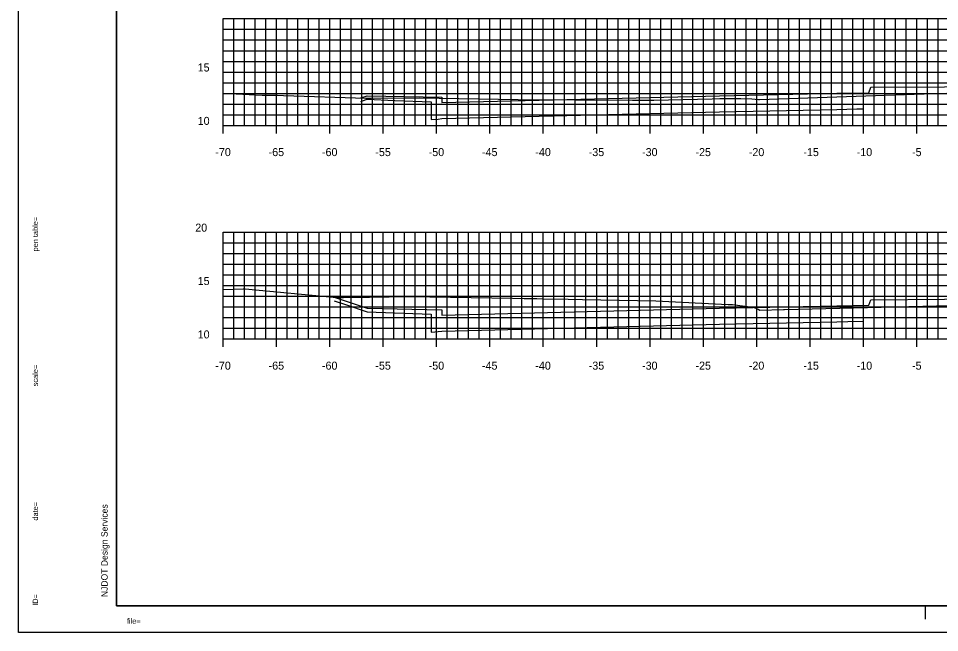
# Model space of a CAD drawing. Extents: x 40011 to 50684, y 49949 to 72236.
# Drawn here: x 40019.3 to 40105.6, y 71574.2 to 71631.7 of the extents above; entities that cross this region are included whole.
import ezdxf

# ---------------------------------------------------------------- set-up
doc = ezdxf.new("R2010")
doc.units = 0
for name, color, linetype in [('1', 7, 'Continuous'), ('41', 7, 'Continuous'), ('51', 7, 'Continuous'), ('52', 7, 'Continuous'), ('53', 7, 'Continuous'), ('54', 7, 'Continuous'), ('55', 7, 'Continuous'), ('57', 7, 'Continuous'), ('58', 7, 'Continuous'), ('59', 7, 'Continuous')]:
    doc.layers.add(name, color=color, linetype=linetype)

msp = doc.modelspace()

# ---------------------------------------------------------------- linework, layer by layer
at = {"layer": '1'}
for p, q in [((40028.446, 71681.691), (40028.446, 71576.691)), ((40028.446, 71576.691), (40193.446, 71576.691)), ((40104.279, 71575.441), (40104.279, 71576.691)), ((40193.946, 71574.191), (40019.252, 71574.191))]:
    msp.add_line(p, q, dxfattribs=at)
at = {"layer": '41'}
for points in [[(40019.252, 71684.191), (40193.946, 71684.191), (40193.946, 71574.191), (40019.252, 71574.191)], [(40028.446, 71681.691), (40193.446, 71681.691), (40193.446, 71576.691), (40028.446, 71576.691)]]:
    msp.add_lwpolyline(points, close=True, dxfattribs=at)
at = {"layer": '51'}
for p, q in [((40038.446, 71621.691), (40038.446, 71631.691)), ((40038.446, 71631.691), (40039.196, 71631.691)), ((40038.446, 71626.691), (40039.196, 71626.691)), ((40038.446, 71621.691), (40039.196, 71621.691)), ((40038.446, 71601.691), (40038.446, 71611.691)), ((40038.446, 71611.691), (40039.196, 71611.691)), ((40038.446, 71606.691), (40039.196, 71606.691)), ((40038.446, 71601.691), (40039.196, 71601.691))]:
    msp.add_line(p, q, dxfattribs=at)
at = {"layer": '52'}
for p, q in [((40038.446, 71621.691), (40178.446, 71621.691)), ((40038.446, 71620.941), (40038.446, 71621.691)), ((40043.446, 71620.941), (40043.446, 71621.691)), ((40048.446, 71620.941), (40048.446, 71621.691)), ((40053.446, 71620.941), (40053.446, 71621.691)), ((40058.446, 71620.941), (40058.446, 71621.691)), ((40063.446, 71620.941), (40063.446, 71621.691)), ((40068.446, 71620.941), (40068.446, 71621.691)), ((40073.446, 71620.941), (40073.446, 71621.691)), ((40078.446, 71620.941), (40078.446, 71621.691)), ((40083.446, 71620.941), (40083.446, 71621.691)), ((40088.446, 71620.941), (40088.446, 71621.691)), ((40093.446, 71620.941), (40093.446, 71621.691)), ((40098.446, 71620.941), (40098.446, 71621.691)), ((40103.446, 71620.941), (40103.446, 71621.691)), ((40038.446, 71601.691), (40178.446, 71601.691)), ((40038.446, 71600.941), (40038.446, 71601.691)), ((40043.446, 71600.941), (40043.446, 71601.691)), ((40048.446, 71600.941), (40048.446, 71601.691)), ((40053.446, 71600.941), (40053.446, 71601.691)), ((40058.446, 71600.941), (40058.446, 71601.691)), ((40063.446, 71600.941), (40063.446, 71601.691)), ((40068.446, 71600.941), (40068.446, 71601.691)), ((40073.446, 71600.941), (40073.446, 71601.691)), ((40078.446, 71600.941), (40078.446, 71601.691)), ((40083.446, 71600.941), (40083.446, 71601.691)), ((40088.446, 71600.941), (40088.446, 71601.691)), ((40093.446, 71600.941), (40093.446, 71601.691)), ((40098.446, 71600.941), (40098.446, 71601.691)), ((40103.446, 71600.941), (40103.446, 71601.691))]:
    msp.add_line(p, q, dxfattribs=at)
at = {"layer": '53'}
for p, q in [((40038.446, 71630.691), (40178.446, 71630.691)), ((40038.446, 71629.691), (40178.446, 71629.691)), ((40038.446, 71628.691), (40178.446, 71628.691)), ((40038.446, 71627.691), (40178.446, 71627.691)), ((40038.446, 71625.691), (40178.446, 71625.691)), ((40038.446, 71624.691), (40178.446, 71624.691)), ((40038.446, 71623.691), (40178.446, 71623.691)), ((40038.446, 71622.691), (40178.446, 71622.691)), ((40038.446, 71610.691), (40178.446, 71610.691)), ((40038.446, 71609.691), (40178.446, 71609.691)), ((40038.446, 71608.691), (40178.446, 71608.691)), ((40038.446, 71607.691), (40178.446, 71607.691)), ((40038.446, 71605.691), (40178.446, 71605.691)), ((40038.446, 71604.691), (40178.446, 71604.691)), ((40038.446, 71603.691), (40178.446, 71603.691)), ((40038.446, 71602.691), (40178.446, 71602.691))]:
    msp.add_line(p, q, dxfattribs=at)
at = {"layer": '54'}
for p, q in [((40039.446, 71621.691), (40039.446, 71631.691)), ((40040.446, 71621.691), (40040.446, 71631.691)), ((40041.446, 71621.691), (40041.446, 71631.691)), ((40042.446, 71621.691), (40042.446, 71631.691)), ((40044.446, 71621.691), (40044.446, 71631.691)), ((40045.446, 71621.691), (40045.446, 71631.691)), ((40046.446, 71621.691), (40046.446, 71631.691)), ((40047.446, 71621.691), (40047.446, 71631.691)), ((40049.446, 71621.691), (40049.446, 71631.691)), ((40050.446, 71621.691), (40050.446, 71631.691)), ((40051.446, 71621.691), (40051.446, 71631.691)), ((40052.446, 71621.691), (40052.446, 71631.691)), ((40054.446, 71621.691), (40054.446, 71631.691)), ((40055.446, 71621.691), (40055.446, 71631.691)), ((40056.446, 71621.691), (40056.446, 71631.691)), ((40057.446, 71621.691), (40057.446, 71631.691)), ((40059.446, 71621.691), (40059.446, 71631.691)), ((40060.446, 71621.691), (40060.446, 71631.691)), ((40061.446, 71621.691), (40061.446, 71631.691)), ((40062.446, 71621.691), (40062.446, 71631.691)), ((40064.446, 71621.691), (40064.446, 71631.691)), ((40065.446, 71621.691), (40065.446, 71631.691)), ((40066.446, 71621.691), (40066.446, 71631.691)), ((40067.446, 71621.691), (40067.446, 71631.691)), ((40069.446, 71621.691), (40069.446, 71631.691)), ((40070.446, 71621.691), (40070.446, 71631.691)), ((40071.446, 71621.691), (40071.446, 71631.691)), ((40072.446, 71621.691), (40072.446, 71631.691)), ((40074.446, 71621.691), (40074.446, 71631.691)), ((40075.446, 71621.691), (40075.446, 71631.691)), ((40076.446, 71621.691), (40076.446, 71631.691)), ((40077.446, 71621.691), (40077.446, 71631.691)), ((40079.446, 71621.691), (40079.446, 71631.691)), ((40080.446, 71621.691), (40080.446, 71631.691)), ((40081.446, 71621.691), (40081.446, 71631.691)), ((40082.446, 71621.691), (40082.446, 71631.691)), ((40084.446, 71621.691), (40084.446, 71631.691)), ((40085.446, 71621.691), (40085.446, 71631.691)), ((40086.446, 71621.691), (40086.446, 71631.691)), ((40087.446, 71621.691), (40087.446, 71631.691)), ((40089.446, 71621.691), (40089.446, 71631.691)), ((40090.446, 71621.691), (40090.446, 71631.691)), ((40091.446, 71621.691), (40091.446, 71631.691)), ((40092.446, 71621.691), (40092.446, 71631.691)), ((40094.446, 71621.691), (40094.446, 71631.691)), ((40095.446, 71621.691), (40095.446, 71631.691)), ((40096.446, 71621.691), (40096.446, 71631.691)), ((40097.446, 71621.691), (40097.446, 71631.691)), ((40099.446, 71621.691), (40099.446, 71631.691)), ((40100.446, 71621.691), (40100.446, 71631.691)), ((40101.446, 71621.691), (40101.446, 71631.691)), ((40102.446, 71621.691), (40102.446, 71631.691)), ((40104.446, 71621.691), (40104.446, 71631.691)), ((40105.446, 71621.691), (40105.446, 71631.691)), ((40039.446, 71601.691), (40039.446, 71611.691)), ((40040.446, 71601.691), (40040.446, 71611.691)), ((40041.446, 71601.691), (40041.446, 71611.691)), ((40042.446, 71601.691), (40042.446, 71611.691)), ((40044.446, 71601.691), (40044.446, 71611.691)), ((40045.446, 71601.691), (40045.446, 71611.691)), ((40046.446, 71601.691), (40046.446, 71611.691)), ((40047.446, 71601.691), (40047.446, 71611.691)), ((40049.446, 71601.691), (40049.446, 71611.691)), ((40050.446, 71601.691), (40050.446, 71611.691)), ((40051.446, 71601.691), (40051.446, 71611.691)), ((40052.446, 71601.691), (40052.446, 71611.691)), ((40054.446, 71601.691), (40054.446, 71611.691)), ((40055.446, 71601.691), (40055.446, 71611.691)), ((40056.446, 71601.691), (40056.446, 71611.691)), ((40057.446, 71601.691), (40057.446, 71611.691)), ((40059.446, 71601.691), (40059.446, 71611.691)), ((40060.446, 71601.691), (40060.446, 71611.691)), ((40061.446, 71601.691), (40061.446, 71611.691)), ((40062.446, 71601.691), (40062.446, 71611.691)), ((40064.446, 71601.691), (40064.446, 71611.691)), ((40065.446, 71601.691), (40065.446, 71611.691)), ((40066.446, 71601.691), (40066.446, 71611.691)), ((40067.446, 71601.691), (40067.446, 71611.691)), ((40069.446, 71601.691), (40069.446, 71611.691)), ((40070.446, 71601.691), (40070.446, 71611.691)), ((40071.446, 71601.691), (40071.446, 71611.691)), ((40072.446, 71601.691), (40072.446, 71611.691)), ((40074.446, 71601.691), (40074.446, 71611.691)), ((40075.446, 71601.691), (40075.446, 71611.691)), ((40076.446, 71601.691), (40076.446, 71611.691)), ((40077.446, 71601.691), (40077.446, 71611.691)), ((40079.446, 71601.691), (40079.446, 71611.691)), ((40080.446, 71601.691), (40080.446, 71611.691)), ((40081.446, 71601.691), (40081.446, 71611.691)), ((40082.446, 71601.691), (40082.446, 71611.691)), ((40084.446, 71601.691), (40084.446, 71611.691)), ((40085.446, 71601.691), (40085.446, 71611.691)), ((40086.446, 71601.691), (40086.446, 71611.691)), ((40087.446, 71601.691), (40087.446, 71611.691)), ((40089.446, 71601.691), (40089.446, 71611.691)), ((40090.446, 71601.691), (40090.446, 71611.691)), ((40091.446, 71601.691), (40091.446, 71611.691)), ((40092.446, 71601.691), (40092.446, 71611.691)), ((40094.446, 71601.691), (40094.446, 71611.691)), ((40095.446, 71601.691), (40095.446, 71611.691)), ((40096.446, 71601.691), (40096.446, 71611.691)), ((40097.446, 71601.691), (40097.446, 71611.691)), ((40099.446, 71601.691), (40099.446, 71611.691)), ((40100.446, 71601.691), (40100.446, 71611.691)), ((40101.446, 71601.691), (40101.446, 71611.691)), ((40102.446, 71601.691), (40102.446, 71611.691)), ((40104.446, 71601.691), (40104.446, 71611.691)), ((40105.446, 71601.691), (40105.446, 71611.691))]:
    msp.add_line(p, q, dxfattribs=at)
at = {"layer": '55'}
for p, q in [((40038.446, 71631.691), (40178.446, 71631.691)), ((40038.446, 71621.691), (40038.446, 71631.691)), ((40043.446, 71621.691), (40043.446, 71631.691)), ((40048.446, 71621.691), (40048.446, 71631.691)), ((40053.446, 71621.691), (40053.446, 71631.691)), ((40058.446, 71621.691), (40058.446, 71631.691)), ((40063.446, 71621.691), (40063.446, 71631.691)), ((40068.446, 71621.691), (40068.446, 71631.691)), ((40073.446, 71621.691), (40073.446, 71631.691)), ((40078.446, 71621.691), (40078.446, 71631.691)), ((40083.446, 71621.691), (40083.446, 71631.691)), ((40088.446, 71621.691), (40088.446, 71631.691)), ((40093.446, 71621.691), (40093.446, 71631.691)), ((40098.446, 71621.691), (40098.446, 71631.691)), ((40103.446, 71621.691), (40103.446, 71631.691)), ((40038.446, 71626.691), (40178.446, 71626.691)), ((40038.446, 71621.691), (40178.446, 71621.691)), ((40038.446, 71611.691), (40178.446, 71611.691)), ((40038.446, 71601.691), (40038.446, 71611.691)), ((40043.446, 71601.691), (40043.446, 71611.691)), ((40048.446, 71601.691), (40048.446, 71611.691)), ((40053.446, 71601.691), (40053.446, 71611.691)), ((40058.446, 71601.691), (40058.446, 71611.691)), ((40063.446, 71601.691), (40063.446, 71611.691)), ((40068.446, 71601.691), (40068.446, 71611.691)), ((40073.446, 71601.691), (40073.446, 71611.691)), ((40078.446, 71601.691), (40078.446, 71611.691)), ((40083.446, 71601.691), (40083.446, 71611.691)), ((40088.446, 71601.691), (40088.446, 71611.691)), ((40093.446, 71601.691), (40093.446, 71611.691)), ((40098.446, 71601.691), (40098.446, 71611.691)), ((40103.446, 71601.691), (40103.446, 71611.691)), ((40038.446, 71606.691), (40178.446, 71606.691)), ((40038.446, 71601.691), (40178.446, 71601.691))]:
    msp.add_line(p, q, dxfattribs=at)
at = {"layer": '57'}
for points in [[(40038.446, 71624.701), (40042.103, 71624.535), (40042.352, 71624.532), (40042.777, 71624.526), (40043.526, 71624.515), (40044.087, 71624.506), (40051.813, 71624.256), (40052.004, 71624.254), (40052.312, 71624.249), (40056.839, 71624.269), (40066.099, 71624.113), (40076.815, 71624.062), (40078.804, 71624.06), (40084.265, 71624.189), (40084.981, 71624.204), (40085.395, 71624.207), (40086.073, 71624.211), (40086.966, 71624.2), (40087.991, 71624.185), (40088.619, 71624.133), (40088.708, 71624.123), (40104.108, 71624.64), (40104.139, 71624.641), (40108.351, 71624.782)], [(40038.446, 71606.308), (40040.302, 71606.393), (40040.514, 71606.384), (40049.099, 71605.574), (40049.703, 71605.576), (40052.163, 71605.611), (40055.869, 71605.673), (40065.546, 71605.504), (40066.653, 71605.495), (40067.12, 71605.488), (40067.827, 71605.474), (40068.477, 71605.456), (40070.79, 71605.417), (40072.124, 71605.376), (40078.995, 71605.269), (40085.758, 71604.919), (40086.185, 71604.904), (40087.805, 71604.699), (40088.102, 71604.678), (40088.111, 71604.679), (40088.586, 71604.471), (40088.591, 71604.469), (40088.592, 71604.468), (40088.745, 71604.401), (40090.965, 71604.455), (40091.051, 71604.457), (40110.485, 71604.929)]]:
    msp.add_lwpolyline(points, dxfattribs=at)
at = {"layer": '58'}
for points in [[(40051.351, 71623.941), (40051.492, 71623.988), (40051.936, 71624.136), (40054.533, 71624.034), (40057.941, 71623.901), (40057.95, 71622.232), (40058.584, 71622.291), (40058.946, 71622.325), (40084.946, 71622.975), (40095.946, 71623.195), (40097.839, 71623.233), (40098.446, 71623.245)], [(40048.831, 71605.269), (40049.915, 71604.908), (40051.936, 71604.234), (40057.941, 71603.998), (40057.946, 71603.144), (40057.95, 71602.329), (40058.946, 71602.423), (40084.946, 71603.073), (40095.946, 71603.293), (40095.961, 71603.293), (40096.976, 71603.314), (40098.445, 71603.343)]]:
    msp.add_lwpolyline(points, dxfattribs=at)
at = {"layer": '59'}
for points in [[(40051.351, 71624.271), (40051.936, 71624.466), (40058.936, 71624.326), (40058.946, 71623.826), (40084.946, 71624.476), (40095.946, 71624.696), (40098.946, 71624.756), (40099.136, 71625.258), (40106.061, 71625.311), (40110.756, 71625.348), (40110.946, 71624.849), (40113.946, 71624.804), (40124.946, 71624.584), (40139.946, 71624.209), (40139.956, 71624.709), (40146.956, 71624.849), (40147.244, 71624.945)], [(40048.831, 71605.599), (40051.936, 71604.564), (40058.936, 71604.424), (40058.946, 71603.924), (40084.946, 71604.574), (40095.946, 71604.794), (40098.946, 71604.854), (40099.136, 71605.355), (40106.061, 71605.409), (40110.756, 71605.446), (40110.946, 71604.947), (40113.946, 71604.902), (40124.946, 71604.682), (40139.946, 71604.307), (40139.956, 71604.807), (40146.956, 71604.947), (40147.067, 71604.984)]]:
    msp.add_lwpolyline(points, dxfattribs=at)

# ---------------------------------------------------------------- texts
at = {"layer": '1'}
for s, height, rotation, p in [('...................pentable..................', 0.0072, 90, (40021.084, 71613.869)), ('pen table=', 0.5, 90, (40021.084, 71609.885)), ('......scale......', 0.0072, 90, (40021.084, 71599.703)), ('scale=', 0.5, 90, (40021.084, 71597.257)), ('.......time......', 0.0072, 90, (40021.084, 71586.869)), ('date=', 0.5, 90, (40021.084, 71584.681)), ('NJDOT Design Services', 0.6, 90, (40027.613, 71577.513)), ('ID=', 0.5, 90, (40021.084, 71576.696)), ('............who............', 0.0072, 90, (40021.084, 71578.024)), ('file=', 0.5, 360, (40029.419, 71575.024)), ('...................bob..................', 0.0072, 360, (40031.084, 71575.024))]:
    msp.add_text(s, height=height, rotation=rotation, dxfattribs=at).set_placement(p)
at = {"layer": '51'}
for s, height, p in [('15', 0.75, (40036.053, 71626.741)), ('10', 0.75, (40036.053, 71621.741)), ('-', 0.0001, (40038.446, 71621.691)), ('20', 0.75, (40035.826, 71611.741)), ('15', 0.75, (40036.053, 71606.741)), ('10', 0.75, (40036.053, 71601.741)), ('-', 0.0001, (40038.446, 71601.691))]:
    msp.add_text(s, height=height, dxfattribs=at).set_placement(p)
at = {"layer": '52'}
for s, p in [('-70', (40037.707, 71618.816)), ('-65', (40042.701, 71618.816)), ('-60', (40047.701, 71618.816)), ('-55', (40052.703, 71618.816)), ('-50', (40057.703, 71618.816)), ('-45', (40062.698, 71618.816)), ('-40', (40067.698, 71618.816)), ('-35', (40072.702, 71618.816)), ('-30', (40077.702, 71618.816)), ('-25', (40082.707, 71618.816)), ('-20', (40087.707, 71618.816)), ('-15', (40092.82, 71618.816)), ('-10', (40097.82, 71618.816)), ('-5', (40103.005, 71618.816)), ('-70', (40037.707, 71598.816)), ('-65', (40042.701, 71598.816)), ('-60', (40047.701, 71598.816)), ('-55', (40052.703, 71598.816)), ('-50', (40057.703, 71598.816)), ('-45', (40062.698, 71598.816)), ('-40', (40067.698, 71598.816)), ('-35', (40072.702, 71598.816)), ('-30', (40077.702, 71598.816)), ('-25', (40082.707, 71598.816)), ('-20', (40087.707, 71598.816)), ('-15', (40092.82, 71598.816)), ('-10', (40097.82, 71598.816)), ('-5', (40103.005, 71598.816))]:
    msp.add_text(s, height=0.75, dxfattribs=at).set_placement(p)

doc.saveas('drawing.dxf')
